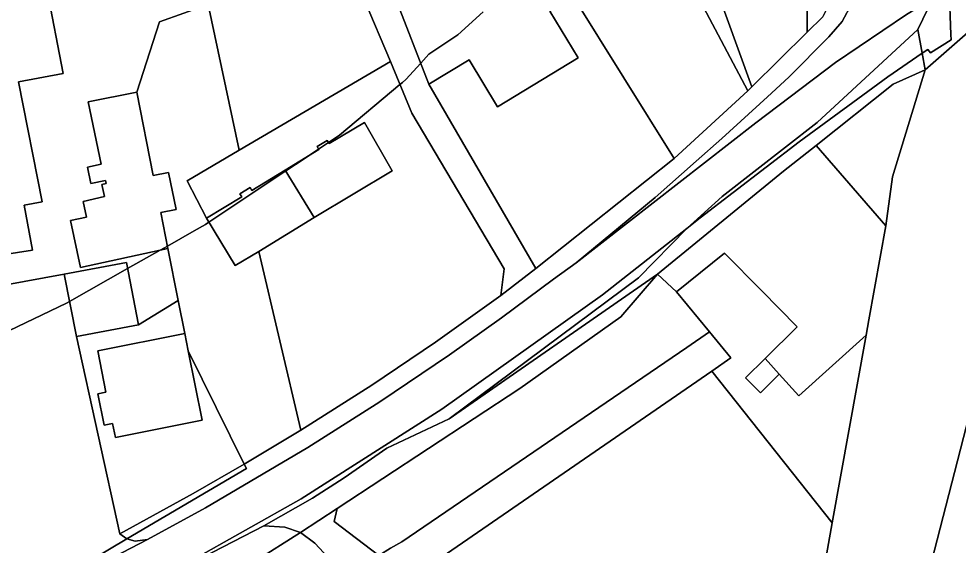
# Model space of a CAD drawing. Extents: x -477304 to -465429, y -1159113 to -1149210.
# Drawn here: x -473327.8 to -473162.4, y -1153973.9 to -1153881.2 of the extents above; entities that cross this region are included whole.
import ezdxf

# ---------------------------------------------------------------- set-up
doc = ezdxf.new("R2010")
doc.units = 0
for name, color, linetype in [('BPEJ_s', 7, 'Continuous'), ('ostatni_s', 7, 'Continuous'), ('PUPFL_s', 7, 'Continuous'), ('trav_porost_s', 7, 'Continuous'), ('voda_s', 7, 'Continuous'), ('zahrada_s', 7, 'Continuous')]:
    doc.layers.add(name, color=color, linetype=linetype)

msp = doc.modelspace()

# ---------------------------------------------------------------- linework, layer by layer
at = {"layer": 'BPEJ_s'}
for points in [[(-473246, -1153880), (-473250.47, -1153884.04), (-473255.58, -1153887.45), (-473257.02, -1153889.04), (-473259.62, -1153891.92), (-473260.24, -1153892.43), (-473260.67, -1153892.79), (-473271.32, -1153901.7), (-473273.24, -1153902.98), (-473274.99, -1153904.15), (-473277.37, -1153905.74), (-473280.77, -1153908), (-473294.3, -1153917.02), (-473294.94, -1153917.45), (-473296.9, -1153918.55), (-473301.62, -1153921.22), (-473302.92, -1153921.96), (-473308.63, -1153925.18), (-473318.84, -1153930.96), (-473319.41, -1153931.28), (-473330.88, -1153936.79)], [(-473330.88, -1153936.79), (-473319.41, -1153931.28), (-473318.84, -1153930.96), (-473308.63, -1153925.18), (-473302.92, -1153921.96), (-473301.62, -1153921.22), (-473296.9, -1153918.55), (-473294.94, -1153917.45), (-473294.3, -1153917.02), (-473280.77, -1153908), (-473277.37, -1153905.74), (-473274.99, -1153904.15), (-473273.24, -1153902.98), (-473271.32, -1153901.7), (-473260.67, -1153892.79), (-473260.24, -1153892.43), (-473259.62, -1153891.92), (-473257.02, -1153889.04), (-473255.58, -1153887.45), (-473250.47, -1153884.04), (-473246, -1153880)]]:
    msp.add_lwpolyline(points, dxfattribs=at)
at = {"layer": 'ostatni_s'}
for points in [[(-473325.75, -1153861.01), (-473320, -1153890.84), (-473327.85, -1153892.29), (-473323.68, -1153913.43), (-473326.83, -1153914.02), (-473325.35, -1153921.94), (-473330.63, -1153922.78), (-473335.55, -1153893.13), (-473340.4, -1153863.89), (-473340.94, -1153863.98), (-473345.15, -1153841.32), (-473330.02, -1153838.13)], [(-473247.87, -1153850.73), (-473230.14, -1153877.34), (-473234.28, -1153879.85), (-473229.28, -1153888.1), (-473243.51, -1153896.72), (-473248.51, -1153888.47), (-473255.58, -1153892.75), (-473267.47, -1153862.15), (-473265.09, -1153861.21), (-473253.2, -1153857.67), (-473253.25, -1153851.57)], [(-473258.59, -1153897.85), (-473262.32, -1153888.76), (-473266.97, -1153877.74), (-473273.38, -1153871.06), (-473280.99, -1153870.35), (-473281.76, -1153866.31), (-473272.37, -1153863.38), (-473267.47, -1153862.15), (-473255.58, -1153892.75), (-473236.77, -1153925.2), (-473242.93, -1153929.9), (-473242.32, -1153925.23)], [(-473183.95, -1153888.9), (-473197.99, -1153899.55), (-473229.62, -1153924.18), (-473215.73, -1153912.65), (-473208.49, -1153906.29), (-473203.99, -1153902.29), (-473195.94, -1153894.94), (-473192.18, -1153891.5), (-473185.18, -1153884.4), (-473182.83, -1153881.67), (-473181.12, -1153878.51), (-473179.41, -1153873.61), (-473172.91, -1153867.32), (-473171, -1153866.43), (-473164.38, -1153863.36), (-473164.49, -1153866.23), (-473166.29, -1153867.09), (-473165.97, -1153871.17), (-473165.85, -1153872.69), (-473165.66, -1153875.18), (-473166.82, -1153877.57), (-473171.5, -1153880.46)], [(-473280.47, -1153873.58), (-473280.99, -1153870.35), (-473273.38, -1153871.06), (-473266.97, -1153877.74), (-473262.32, -1153888.76), (-473288.96, -1153904.37), (-473294.47, -1153878.72), (-473291.69, -1153877.74)], [(-473163.64, -1153884.01), (-473163.6, -1153884.91), (-473167.27, -1153887.24), (-473167.71, -1153886.6), (-473168.71, -1153887.28), (-473169.5, -1153883.1), (-473166.82, -1153877.57), (-473163.98, -1153875.82)], [(-473301.53, -1153921.66), (-473302.8, -1153915.32), (-473300.1, -1153914.79), (-473301.4, -1153908.28), (-473304.1, -1153908.81), (-473307.03, -1153894.15), (-473303.03, -1153881.74), (-473294.47, -1153878.72), (-473288.96, -1153904.37), (-473298.13, -1153909.74), (-473294.74, -1153916.29), (-473289.67, -1153924.67), (-473285.55, -1153922.16), (-473278.13, -1153953.65), (-473288.1, -1153959.63), (-473297.95, -1153939.66), (-473298.56, -1153936.59), (-473299.71, -1153930.79)], [(-473207.79, -1153916.28), (-473210.13, -1153918.12), (-473203.93, -1153912.5), (-473187.22, -1153899.5), (-473169.5, -1153883.1), (-473168.71, -1153887.28), (-473174.75, -1153891.41), (-473190.38, -1153902.89)], [(-473294.74, -1153916.29), (-473298.13, -1153909.74), (-473288.96, -1153904.37), (-473262.32, -1153888.76), (-473258.59, -1153897.85), (-473242.32, -1153925.23), (-473242.93, -1153929.9), (-473254.4, -1153938.15), (-473265.61, -1153945.73), (-473278.13, -1153953.65), (-473285.55, -1153922.16), (-473275.77, -1153916.2), (-473262.05, -1153907.98), (-473266.93, -1153899.5), (-473273.14, -1153903.15), (-473273.46, -1153902.62), (-473275.25, -1153903.72), (-473274.93, -1153904.25), (-473280.86, -1153907.86), (-473286.75, -1153911.44), (-473287.07, -1153910.92), (-473288.86, -1153912.01), (-473288.54, -1153912.54)], [(-473173.82, -1153892.72), (-473187.41, -1153903.5), (-473193.13, -1153908.04), (-473215.34, -1153926.15), (-473251.98, -1153951.64), (-473218.67, -1153926.82), (-473210.13, -1153918.12), (-473207.79, -1153916.28), (-473190.38, -1153902.89), (-473174.75, -1153891.41), (-473168.71, -1153887.28), (-473168.16, -1153890.18)], [(-473173.94, -1153909.03), (-473175.12, -1153917.66), (-473187.41, -1153903.5), (-473173.82, -1153892.72), (-473168.16, -1153890.18)], [(-473301.53, -1153921.66), (-473316.95, -1153924.98), (-473318.68, -1153916.74), (-473315.85, -1153916.12), (-473316.47, -1153913.36), (-473312.69, -1153912.51), (-473313.17, -1153910.4), (-473312.43, -1153910.23), (-473312.55, -1153909.66), (-473315.1, -1153910.19), (-473315.68, -1153907.32), (-473313.31, -1153906.83), (-473315.58, -1153895.83), (-473307.03, -1153894.15), (-473304.1, -1153908.81), (-473301.4, -1153908.28), (-473300.1, -1153914.79), (-473302.8, -1153915.32)], [(-473280.86, -1153907.86), (-473274.93, -1153904.25), (-473275.25, -1153903.72), (-473273.46, -1153902.62), (-473273.14, -1153903.15), (-473266.93, -1153899.5), (-473262.05, -1153907.98), (-473275.77, -1153916.2)], [(-473175.12, -1153917.66), (-473178.1, -1153934.21), (-473178.59, -1153936.9), (-473190.41, -1153947.61), (-473193.87, -1153943.79), (-473196.39, -1153941.01), (-473190.73, -1153935.43), (-473197.03, -1153929.06), (-473203.5, -1153922.5), (-473211.96, -1153929.25), (-473215.34, -1153926.15), (-473193.13, -1153908.04), (-473187.41, -1153903.5)], [(-473288.54, -1153912.54), (-473288.86, -1153912.01), (-473287.07, -1153910.92), (-473286.75, -1153911.44), (-473280.86, -1153907.86), (-473275.77, -1153916.2), (-473285.55, -1153922.16), (-473289.67, -1153924.67), (-473294.74, -1153916.29)], [(-473317.63, -1153937.15), (-473319.78, -1153926.16), (-473308.83, -1153924.13), (-473306.73, -1153935.06)], [(-473271.73, -1153967.4), (-473278.17, -1153971.62), (-473280.96, -1153970.69), (-473284.65, -1153970.47), (-473276.1, -1153965.6), (-473270.51, -1153961.99), (-473263.01, -1153956.79), (-473251.98, -1153951.64), (-473215.34, -1153926.15), (-473221.76, -1153933.65), (-473239.56, -1153946.32)], [(-473215.34, -1153926.15), (-473211.96, -1153929.25), (-473206.16, -1153936.33), (-473210.15, -1153939.08), (-473260.32, -1153973.29), (-473262.33, -1153974.42), (-473264.39, -1153975.71), (-473272.26, -1153969.71), (-473271.73, -1153967.4), (-473239.56, -1153946.32), (-473221.76, -1153933.65)], [(-473312.44, -1153946.92), (-473313.88, -1153947.21), (-473312.78, -1153952.75), (-473311.26, -1153952.45), (-473310.77, -1153954.92), (-473295.51, -1153951.88), (-473297.95, -1153939.66), (-473288.1, -1153959.63), (-473297.06, -1153964.77), (-473310.01, -1153971.89), (-473317.63, -1153937.15), (-473306.73, -1153935.06), (-473299.71, -1153930.79), (-473298.56, -1153936.59), (-473313.88, -1153939.65)], [(-473310.77, -1153954.92), (-473311.26, -1153952.45), (-473312.78, -1153952.75), (-473313.88, -1153947.21), (-473312.44, -1153946.92), (-473313.88, -1153939.65), (-473298.56, -1153936.59), (-473297.95, -1153939.66), (-473295.51, -1153951.88)], [(-473197.21, -1153947.08), (-473199.84, -1153944.41), (-473196.39, -1153941.01), (-473193.87, -1153943.79)], [(-473308.79, -1153972.75), (-473310.01, -1153971.89), (-473297.06, -1153964.77), (-473288.1, -1153959.63), (-473287.7, -1153960.37)], [(-473262.77, -1153987.87), (-473270.11, -1153979.51), (-473275.67, -1153973.52), (-473278.17, -1153971.62), (-473271.73, -1153967.4), (-473272.26, -1153969.71), (-473264.39, -1153975.71), (-473257.78, -1153979.01), (-473254.99, -1153980.41), (-473241.76, -1153995.59), (-473309.17, -1154055.96), (-473309.4, -1154053.2), (-473288.27, -1154030.92), (-473263.69, -1154007.82), (-473263.35, -1154003.19)], [(-473284.65, -1153970.47), (-473280.96, -1153970.69), (-473278.17, -1153971.62), (-473286.34, -1153976.82), (-473292.83, -1153980.66), (-473295.45, -1153976.04)], [(-473307.27, -1153973.18), (-473305.15, -1153972.88), (-473319.8, -1153980.47), (-473318.2, -1153978.4), (-473308.79, -1153972.75)], [(-473279.23, -1153977.45), (-473278.8, -1153978.24), (-473283.33, -1153980.93), (-473275.74, -1153993.87), (-473271.36, -1153991.34), (-473273.97, -1153986.87), (-473269.57, -1153984.31), (-473269.34, -1153989.52), (-473269.73, -1153995.66), (-473270.85, -1154003.23), (-473286.34, -1153976.82), (-473278.17, -1153971.62), (-473275.67, -1153973.52), (-473270.11, -1153979.51), (-473269.72, -1153980.92), (-473269.57, -1153984.31), (-473274.57, -1153975.74), (-473276.84, -1153977.1), (-473277.28, -1153976.33)]]:
    msp.add_lwpolyline(points, close=True, dxfattribs=at)
for points in [[(-473330.63, -1153922.78), (-473325.35, -1153921.94), (-473326.83, -1153914.02), (-473323.68, -1153913.43), (-473327.85, -1153892.29), (-473320, -1153890.84), (-473325.75, -1153861.01), (-473330.02, -1153838.13)], [(-473329.55, -1153985.61), (-473319.8, -1153980.47), (-473305.15, -1153972.88), (-473294.9, -1153967.28), (-473276.9, -1153956.7), (-473264.2, -1153948.66), (-473251.96, -1153940.39), (-473242.81, -1153933.87), (-473233.61, -1153927.04), (-473229.62, -1153924.18), (-473197.99, -1153899.55), (-473183.95, -1153888.9), (-473171.5, -1153880.46), (-473166.82, -1153877.57), (-473169.5, -1153883.1), (-473187.22, -1153899.5), (-473203.93, -1153912.5), (-473210.13, -1153918.12), (-473224.99, -1153929.8), (-473253.28, -1153949.92), (-473278.07, -1153965.7), (-473297.67, -1153976.77), (-473316.63, -1153987.17), (-473342.19, -1154000.54)], [(-473294.47, -1153878.72), (-473303.03, -1153881.74), (-473307.03, -1153894.15), (-473315.58, -1153895.83), (-473313.31, -1153906.83), (-473315.68, -1153907.32), (-473315.1, -1153910.19), (-473312.55, -1153909.66), (-473312.43, -1153910.23), (-473313.17, -1153910.4), (-473312.69, -1153912.51), (-473316.47, -1153913.36), (-473315.85, -1153916.12), (-473318.68, -1153916.74), (-473316.95, -1153924.98), (-473301.53, -1153921.66), (-473299.71, -1153930.79), (-473306.73, -1153935.06), (-473308.83, -1153924.13), (-473319.78, -1153926.16), (-473330.38, -1153928.12)], [(-473181.12, -1153878.51), (-473182.83, -1153881.67), (-473185.18, -1153884.4), (-473192.18, -1153891.5), (-473195.94, -1153894.94), (-473203.99, -1153902.29), (-473208.49, -1153906.29), (-473215.73, -1153912.65), (-473229.62, -1153924.18), (-473233.61, -1153927.04), (-473242.81, -1153933.87), (-473251.96, -1153940.39), (-473264.2, -1153948.66), (-473276.9, -1153956.7), (-473294.9, -1153967.28), (-473305.15, -1153972.88), (-473307.27, -1153973.18), (-473308.79, -1153972.75), (-473287.7, -1153960.37), (-473288.1, -1153959.63), (-473278.13, -1153953.65), (-473265.61, -1153945.73), (-473254.4, -1153938.15), (-473242.93, -1153929.9), (-473236.77, -1153925.2), (-473212.4, -1153905.82), (-473199.42, -1153893.88), (-473198.7, -1153893.17), (-473188.94, -1153883.58), (-473186.18, -1153880.87)], [(-473342.19, -1154000.54), (-473316.63, -1153987.17), (-473297.67, -1153976.77), (-473278.07, -1153965.7), (-473253.28, -1153949.92), (-473224.99, -1153929.8), (-473210.13, -1153918.12), (-473218.67, -1153926.82), (-473251.98, -1153951.64), (-473263.01, -1153956.79), (-473270.51, -1153961.99), (-473276.1, -1153965.6), (-473284.65, -1153970.47), (-473295.45, -1153976.04), (-473305.08, -1153982.13), (-473347.87, -1154005.94)], [(-473330.38, -1153928.12), (-473319.78, -1153926.16), (-473317.63, -1153937.15), (-473310.01, -1153971.89), (-473308.79, -1153972.75), (-473318.2, -1153978.4), (-473318.17, -1153975.97), (-473330.07, -1153982.24)]]:
    msp.add_lwpolyline(points, dxfattribs=at)
at = {"layer": 'PUPFL_s'}
msp.add_lwpolyline([(-473158.63, -1153990.44), (-473179.94, -1154046.8), (-473183.77, -1154049.68), (-473180.32, -1154028.3), (-473150.73, -1153913.41), (-473155.58, -1153943)], close=True, dxfattribs=at)
at = {"layer": 'trav_porost_s'}
msp.add_lwpolyline([(-473190.73, -1153935.43), (-473196.39, -1153941.01), (-473199.84, -1153944.41), (-473197.21, -1153947.08), (-473193.87, -1153943.79), (-473190.41, -1153947.61), (-473178.59, -1153936.9), (-473184.58, -1153969.92), (-473205.78, -1153943.23), (-473202.41, -1153940.91), (-473206.16, -1153936.33), (-473211.96, -1153929.25), (-473203.5, -1153922.5), (-473197.03, -1153929.06)], close=True, dxfattribs=at)
at = {"layer": 'voda_s'}
for points in [[(-473158.35, -1153881.57), (-473168.16, -1153890.18), (-473168.71, -1153887.28), (-473167.71, -1153886.6), (-473167.27, -1153887.24), (-473163.6, -1153884.91), (-473163.64, -1153884.01), (-473163.98, -1153875.82), (-473164.14, -1153872.06), (-473164.18, -1153871.08), (-473164.83, -1153870.93), (-473164.93, -1153871.82), (-473165.97, -1153871.17), (-473166.29, -1153867.09), (-473164.49, -1153866.23), (-473164.38, -1153863.36), (-473164.37, -1153862.42), (-473164.35, -1153859.38), (-473164.16, -1153856.39), (-473159.81, -1153827.77)], [(-473349.08, -1154136.66), (-473218.81, -1154073.29), (-473205.05, -1154058.45), (-473198.4, -1154048.02), (-473184.58, -1153969.92), (-473178.59, -1153936.9), (-473178.1, -1153934.21), (-473175.12, -1153917.66), (-473173.94, -1153909.03), (-473168.16, -1153890.18), (-473158.35, -1153881.57)], [(-473150.73, -1153913.41), (-473180.32, -1154028.3), (-473183.77, -1154049.68), (-473179.94, -1154046.8), (-473167.68, -1154037.05), (-473115.44, -1153994.7)]]:
    msp.add_lwpolyline(points, dxfattribs=at)
at = {"layer": 'zahrada_s'}
for points in [[(-473212.4, -1153905.82), (-473230.14, -1153877.34), (-473247.87, -1153850.73), (-473215.38, -1153846.61), (-473213.7, -1153846.13), (-473197.97, -1153841.65), (-473197.79, -1153845.25), (-473220.46, -1153851.12), (-473215.46, -1153860.41), (-473209.75, -1153870.34), (-473207.23, -1153879.19), (-473199.42, -1153893.88)], [(-473220.46, -1153851.12), (-473197.79, -1153845.25), (-473214.13, -1153850.6), (-473198.7, -1153893.17), (-473199.42, -1153893.88), (-473207.23, -1153879.19), (-473209.75, -1153870.34), (-473215.46, -1153860.41)], [(-473188.98, -1153865.43), (-473188.94, -1153883.58), (-473198.7, -1153893.17), (-473214.13, -1153850.6), (-473197.79, -1153845.25), (-473198.82, -1153846.79), (-473199.93, -1153864.75)], [(-473188.98, -1153865.43), (-473187.71, -1153849.59), (-473176.36, -1153858.04), (-473176.57, -1153858.68), (-473177.5, -1153858.36), (-473179.76, -1153864.69), (-473183.59, -1153875.38), (-473186.18, -1153880.87), (-473188.94, -1153883.58)], [(-473255.58, -1153892.75), (-473248.51, -1153888.47), (-473243.51, -1153896.72), (-473229.28, -1153888.1), (-473234.28, -1153879.85), (-473230.14, -1153877.34), (-473212.4, -1153905.82), (-473236.77, -1153925.2)], [(-473257.78, -1153979.01), (-473264.39, -1153975.71), (-473262.33, -1153974.42), (-473260.32, -1153973.29), (-473210.15, -1153939.08), (-473206.16, -1153936.33), (-473202.41, -1153940.91), (-473205.78, -1153943.23)], [(-473205.78, -1153943.23), (-473184.58, -1153969.92), (-473198.4, -1154048.02), (-473205.96, -1154039.21), (-473241.76, -1153995.59), (-473254.99, -1153980.41), (-473257.78, -1153979.01)]]:
    msp.add_lwpolyline(points, close=True, dxfattribs=at)

doc.saveas('drawing.dxf')
